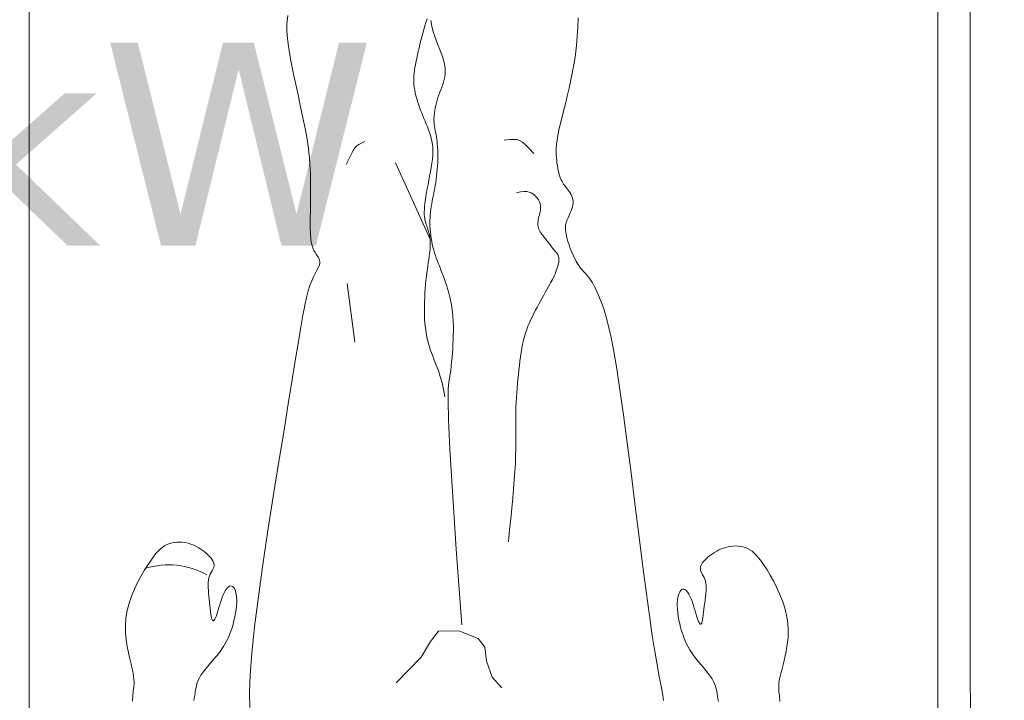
# Model space of a CAD drawing. Header units: millimetres. Extents: x 24385 to 79107, y -56478 to -23676.
# Tile 641 of 656: x 67449 to 67522, y -40037 to -39987. Entities that reach past the tile are written whole.
import ezdxf

# ---------------------------------------------------------------- set-up
doc = ezdxf.new("R2010")
doc.units = ezdxf.units.MM
doc.header["$LTSCALE"] = 2
for name, color, linetype, lineweight in [('0_OPIS', 7, 'Continuous', 13), ('10', 7, 'Continuous', 9), ('3DPLAN_A_TABELKA POMIESZCZEŃ', 7, 'Continuous', 0), ('6', 253, 'Continuous', 0), ('IS_freon_opis', 211, 'Continuous', 30)]:
    doc.layers.add(name, color=color, linetype=linetype, lineweight=lineweight)
doc.layers.add('3DPLAN_A_KRESKOWANIE 1', color=253, linetype='Continuous')
doc.layers.add('3DPLAN_A_OPIS', color=8, linetype='Continuous')
doc.layers.add('FURNITURE ZD 1 500', color=7, linetype='Continuous', lineweight=13, true_color=0x9fa8a5)
doc.styles.add('ARIAL', font='arial.ttf')
doc.styles.get("Standard").update_dxf_attribs({"font": 'arial.ttf'})

# ---------------------------------------------------------------- blocks, each defined once
blk = doc.blocks.new('A$C7B9C5A86')
at = {"layer": '6', "color": 7}
for p, q in [((0.80418, 0.32539), (0.79836, 0.32344)), ((0.81043, 0.32717), (0.80418, 0.32539)), ((0.81721, 0.3287), (0.81043, 0.32717)), ((0.82458, 0.32987), (0.81721, 0.3287)), ((0.56306, 0.31563), (0.56021, 0.31469)), ((0.56599, 0.31645), (0.56306, 0.31563)), ((0.56903, 0.31713), (0.56599, 0.31645)), ((0.57221, 0.31765), (0.56903, 0.31713)), ((0.57557, 0.31797), (0.57221, 0.31765)), ((0.57913, 0.31806), (0.57557, 0.31797)), ((0.58291, 0.31792), (0.57913, 0.31806)), ((0.58688, 0.31758), (0.58291, 0.31792)), ((0.591, 0.31705), (0.58688, 0.31758)), ((0.59522, 0.3164), (0.591, 0.31705)), ((0.5995, 0.31565), (0.59522, 0.3164)), ((0.60379, 0.31484), (0.5995, 0.31565)), ((0.66918, 0.31537), (0.66747, 0.31526)), ((0.67097, 0.31542), (0.66918, 0.31537)), ((0.67284, 0.3154), (0.67097, 0.31542)), ((0.67483, 0.31531), (0.67284, 0.3154)), ((0.67696, 0.31515), (0.67483, 0.31531)), ((0.77818, 0.31571), (0.77355, 0.31421)), ((0.78291, 0.31745), (0.77818, 0.31571)), ((0.7878, 0.31938), (0.78291, 0.31745)), ((0.79293, 0.32141), (0.7878, 0.31938)), ((0.79836, 0.32344), (0.79293, 0.32141)), ((0.45011, 0.31121), (0.44663, 0.31227)), ((0.45362, 0.31016), (0.45011, 0.31121)), ((0.45719, 0.30912), (0.45362, 0.31016)), ((0.46082, 0.3081), (0.45719, 0.30912)), ((0.46449, 0.30711), (0.46082, 0.3081)), ((0.46817, 0.30615), (0.46449, 0.30711)), ((0.47184, 0.30522), (0.46817, 0.30615)), ((0.53777, 0.30577), (0.53492, 0.30471)), ((0.54061, 0.30687), (0.53777, 0.30577)), ((0.54344, 0.308), (0.54061, 0.30687)), ((0.54626, 0.30915), (0.54344, 0.308)), ((0.54906, 0.31031), (0.54626, 0.30915)), ((0.55186, 0.31145), (0.54906, 0.31031)), ((0.55464, 0.31258), (0.55186, 0.31145)), ((0.55742, 0.31366), (0.55464, 0.31258)), ((0.56021, 0.31469), (0.55742, 0.31366)), ((0.60806, 0.31401), (0.60379, 0.31484)), ((0.61226, 0.31319), (0.60806, 0.31401)), ((0.61634, 0.31243), (0.61226, 0.31319)), ((0.62028, 0.31173), (0.61634, 0.31243)), ((0.62406, 0.31111), (0.62028, 0.31173)), ((0.62766, 0.31057), (0.62406, 0.31111)), ((0.63105, 0.31012), (0.62766, 0.31057)), ((0.63421, 0.30978), (0.63105, 0.31012)), ((0.63711, 0.30955), (0.63421, 0.30978)), ((0.63973, 0.30944), (0.63711, 0.30955)), ((0.64207, 0.30946), (0.63973, 0.30944)), ((0.64415, 0.30959), (0.64207, 0.30946)), ((0.64601, 0.30983), (0.64415, 0.30959)), ((0.64769, 0.31014), (0.64601, 0.30983)), ((0.64924, 0.31052), (0.64769, 0.31014)), ((0.6507, 0.31096), (0.64924, 0.31052)), ((0.65211, 0.31142), (0.6507, 0.31096)), ((0.65351, 0.31191), (0.65211, 0.31142)), ((0.65494, 0.31239), (0.65351, 0.31191)), ((0.65641, 0.31287), (0.65494, 0.31239)), ((0.6579, 0.31333), (0.65641, 0.31287)), ((0.65943, 0.31376), (0.6579, 0.31333)), ((0.66098, 0.31416), (0.65943, 0.31376)), ((0.66256, 0.31452), (0.66098, 0.31416)), ((0.66417, 0.31483), (0.66256, 0.31452)), ((0.66581, 0.31508), (0.66417, 0.31483)), ((0.66747, 0.31526), (0.66581, 0.31508)), ((0.67925, 0.31493), (0.67696, 0.31515)), ((0.68172, 0.31465), (0.67925, 0.31493)), ((0.6844, 0.3143), (0.68172, 0.31465)), ((0.68728, 0.3139), (0.6844, 0.3143)), ((0.69035, 0.31346), (0.68728, 0.3139)), ((0.69359, 0.313), (0.69035, 0.31346)), ((0.69701, 0.31252), (0.69359, 0.313)), ((0.7006, 0.31204), (0.69701, 0.31252)), ((0.70434, 0.31157), (0.7006, 0.31204)), ((0.70822, 0.31112), (0.70434, 0.31157)), ((0.71224, 0.31071), (0.70822, 0.31112)), ((0.71637, 0.31035), (0.71224, 0.31071)), ((0.72061, 0.31004), (0.71637, 0.31035)), ((0.72492, 0.30979), (0.72061, 0.31004)), ((0.72928, 0.30961), (0.72492, 0.30979)), ((0.73368, 0.30951), (0.72928, 0.30961)), ((0.7381, 0.3095), (0.73368, 0.30951)), ((0.74251, 0.30958), (0.7381, 0.3095)), ((0.7469, 0.30976), (0.74251, 0.30958)), ((0.75128, 0.31007), (0.7469, 0.30976)), ((0.75567, 0.31052), (0.75128, 0.31007)), ((0.76007, 0.31114), (0.75567, 0.31052)), ((0.76451, 0.31195), (0.76007, 0.31114)), ((0.769, 0.31297), (0.76451, 0.31195)), ((0.77355, 0.31421), (0.769, 0.31297)), ((0.47547, 0.30434), (0.47184, 0.30522)), ((0.47903, 0.3035), (0.47547, 0.30434)), ((0.48249, 0.3027), (0.47903, 0.3035)), ((0.48584, 0.30196), (0.48249, 0.3027)), ((0.48904, 0.30127), (0.48584, 0.30196)), ((0.49211, 0.30065), (0.48904, 0.30127)), ((0.49508, 0.3001), (0.49211, 0.30065)), ((0.49796, 0.29965), (0.49508, 0.3001)), ((0.50079, 0.2993), (0.49796, 0.29965)), ((0.50358, 0.29906), (0.50079, 0.2993)), ((0.50636, 0.29895), (0.50358, 0.29906)), ((0.50914, 0.29898), (0.50636, 0.29895)), ((0.51195, 0.29915), (0.50914, 0.29898)), ((0.51479, 0.29946), (0.51195, 0.29915)), ((0.51765, 0.29991), (0.51479, 0.29946)), ((0.52052, 0.30047), (0.51765, 0.29991)), ((0.5234, 0.30114), (0.52052, 0.30047)), ((0.52629, 0.30191), (0.5234, 0.30114)), ((0.52917, 0.30276), (0.52629, 0.30191)), ((0.53205, 0.3037), (0.52917, 0.30276)), ((0.53492, 0.30471), (0.53205, 0.3037)), ((0.67188, 0.19675), (0.67364, 0.19722)), ((0.67364, 0.19722), (0.67523, 0.19775)), ((0.67523, 0.19775), (0.67669, 0.19835)), ((0.67669, 0.19835), (0.67804, 0.199)), ((0.67804, 0.199), (0.67931, 0.1997)), ((0.67931, 0.1997), (0.68052, 0.20044)), ((0.68052, 0.20044), (0.6817, 0.20123)), ((0.6817, 0.20123), (0.68288, 0.20204)), ((0.68288, 0.20204), (0.68407, 0.20284)), ((0.68407, 0.20284), (0.6853, 0.20357)), ((0.6853, 0.20357), (0.68657, 0.20418)), ((0.68657, 0.20418), (0.6879, 0.20463)), ((0.6879, 0.20463), (0.6893, 0.20487)), ((0.6893, 0.20487), (0.6908, 0.20484)), ((0.6908, 0.20484), (0.6924, 0.20449)), ((0.6924, 0.20449), (0.69414, 0.2038)), ((0.69414, 0.2038), (0.69611, 0.2028)), ((0.69611, 0.2028), (0.69842, 0.20154)), ((0.69842, 0.20154), (0.70116, 0.20007)), ((0.70116, 0.20007), (0.70445, 0.19846)), ((0.70445, 0.19846), (0.7084, 0.19675)), ((0.53277, 0.18535), (0.54248, 0.18744)), ((0.54248, 0.18744), (0.5515, 0.18931)), ((0.5515, 0.18931), (0.55965, 0.19088)), ((0.55965, 0.19088), (0.567, 0.19216)), ((0.567, 0.19216), (0.57368, 0.19319)), ((0.57368, 0.19319), (0.57984, 0.194)), ((0.57984, 0.194), (0.58561, 0.1946)), ((0.58561, 0.1946), (0.59112, 0.19504)), ((0.59112, 0.19504), (0.59651, 0.19534)), ((0.59651, 0.19534), (0.60191, 0.19554)), ((0.60191, 0.19554), (0.60743, 0.19565)), ((0.60743, 0.19565), (0.61304, 0.1957)), ((0.61304, 0.1957), (0.61866, 0.1957)), ((0.61866, 0.1957), (0.62422, 0.19566)), ((0.62422, 0.19566), (0.62967, 0.19559)), ((0.62967, 0.19559), (0.63493, 0.19552)), ((0.63493, 0.19552), (0.63993, 0.19544)), ((0.63993, 0.19544), (0.64462, 0.19538)), ((0.64462, 0.19538), (0.64892, 0.19534)), ((0.64892, 0.19534), (0.65286, 0.19534)), ((0.65286, 0.19534), (0.65645, 0.19537)), ((0.65645, 0.19537), (0.65971, 0.19545)), ((0.65971, 0.19545), (0.66267, 0.19559)), ((0.66267, 0.19559), (0.66534, 0.19578)), ((0.66534, 0.19578), (0.66775, 0.19603)), ((0.66775, 0.19603), (0.66992, 0.19635)), ((0.66992, 0.19635), (0.67188, 0.19675)), ((0.7084, 0.19675), (0.71311, 0.19499)), ((0.71311, 0.19499), (0.71868, 0.19325)), ((0.71868, 0.19325), (0.72528, 0.19155)), ((0.72528, 0.19155), (0.73324, 0.18981)), ((0.73324, 0.18981), (0.74296, 0.18795)), ((0.74296, 0.18795), (0.75482, 0.18585)), ((0.49199, 0.17669), (0.50198, 0.17871)), ((0.50198, 0.17871), (0.51228, 0.18089)), ((0.51228, 0.18089), (0.52262, 0.18314)), ((0.52262, 0.18314), (0.53277, 0.18535)), ((0.75482, 0.18585), (0.76923, 0.18344)), ((0.76923, 0.18344), (0.78658, 0.1806)), ((0.78658, 0.1806), (0.80724, 0.17724)), ((0.4432, 0.17288), (0.45134, 0.17215)), ((0.45134, 0.17215), (0.45878, 0.17205)), ((0.45878, 0.17205), (0.4661, 0.17252)), ((0.4661, 0.17252), (0.47386, 0.1735)), ((0.47386, 0.1735), (0.48253, 0.17492)), ((0.48253, 0.17492), (0.49199, 0.17669)), ((0.80724, 0.17724), (0.83163, 0.17327)), ((0.83163, 0.17327), (0.85987, 0.16865)), ((0.85987, 0.16865), (0.89113, 0.16355)), ((0.89113, 0.16355), (0.92431, 0.15822)), ((0.92431, 0.15822), (0.95832, 0.15292)), ((0.95832, 0.15292), (0.99205, 0.14787)), ((0.99205, 0.14787), (1.02443, 0.14332)), ((1.02443, 0.14332), (1.05434, 0.13952)), ((1.05434, 0.13952), (1.08071, 0.1367)), ((1.08071, 0.1367), (1.1027, 0.13504)), ((1.1027, 0.13504), (1.12062, 0.13445)), ((1.12062, 0.13445), (1.13504, 0.13476))]:
    blk.add_line(p, q, dxfattribs=at)
for points in [[(1.12932, 0.66509), (1.12728, 0.66495), (1.12534, 0.66478), (1.12347, 0.66458), (1.12169, 0.66437), (1.11995, 0.66416), (1.11819, 0.66399), (1.1163, 0.6639), (1.11417, 0.66392), (1.11173, 0.66411), (1.10885, 0.6645), (1.10545, 0.66513), (1.10143, 0.66604), (1.09671, 0.66725), (1.09135, 0.66864), (1.08545, 0.67007), (1.07907, 0.67141), (1.07232, 0.67251), (1.06527, 0.67325), (1.05801, 0.67347), (1.05062, 0.67304), (1.0432, 0.67186), (1.03583, 0.67002), (1.0286, 0.66765), (1.02161, 0.66488), (1.01494, 0.66183), (1.00868, 0.65863), (1.00293, 0.65542), (0.99777, 0.65232), (0.99328, 0.64943), (0.98941, 0.64674), (0.98612, 0.64422), (0.98335, 0.64183), (0.98105, 0.63952), (0.97917, 0.63726), (0.97764, 0.63501), (0.97642, 0.63273), (0.97545, 0.63039), (0.97473, 0.62801), (0.97422, 0.62558), (0.97393, 0.62313), (0.97384, 0.62066), (0.97394, 0.6182), (0.97422, 0.61575), (0.97465, 0.61333), (0.97524, 0.61094), (0.97598, 0.6086), (0.97684, 0.60631), (0.97784, 0.60407), (0.97896, 0.60188), (0.9802, 0.59975), (0.98154, 0.59767), (0.98299, 0.59566), (0.98452, 0.59372), (0.98613, 0.59189), (0.98779, 0.59021), (0.98948, 0.58872), (0.99118, 0.58747), (0.99286, 0.58649), (0.99451, 0.58584), (0.99611, 0.58554), (0.99763, 0.58563), (0.99911, 0.58605), (1.00059, 0.5867), (1.00209, 0.58751), (1.00367, 0.5884), (1.00534, 0.58929), (1.00715, 0.59009), (1.00914, 0.59073), (1.01132, 0.59114), (1.01369, 0.59133), (1.01624, 0.59134), (1.01893, 0.59121), (1.02175, 0.59096), (1.02468, 0.59063), (1.02769, 0.59026), (1.03077, 0.58987), (1.03389, 0.5895), (1.03698, 0.58914), (1.03998, 0.58879), (1.04279, 0.58843), (1.04537, 0.58807), (1.04762, 0.58769), (1.04947, 0.58729), (1.05086, 0.58686), (1.05173, 0.58639), (1.0521, 0.58588), (1.05199, 0.58534), (1.05145, 0.58477), (1.05052, 0.58418), (1.04922, 0.58356), (1.0476, 0.58292), (1.04569, 0.58226), (1.04353, 0.58159), (1.04118, 0.5809), (1.03868, 0.58018), (1.03611, 0.57944), (1.03351, 0.57866), (1.03094, 0.57784), (1.02847, 0.57698), (1.02614, 0.57607), (1.02401, 0.57512), (1.02211, 0.57412), (1.02047, 0.57308), (1.01912, 0.57203), (1.01807, 0.57097), (1.01736, 0.5699), (1.01701, 0.56885), (1.01704, 0.56782), (1.01749, 0.56682), (1.01833, 0.56587), (1.01955, 0.565), (1.02113, 0.56422), (1.02305, 0.56355), (1.0253, 0.56302), (1.02785, 0.56265), (1.03069, 0.56245), (1.0338, 0.56245), (1.03712, 0.56263), (1.04062, 0.56297), (1.04422, 0.56348), (1.04789, 0.56412), (1.05157, 0.56489), (1.05521, 0.56578), (1.05875, 0.56676), (1.06216, 0.56783), (1.06544, 0.56901), (1.06861, 0.5703), (1.07171, 0.57172), (1.07474, 0.57329), (1.07772, 0.57501), (1.08068, 0.57691), (1.08365, 0.57901), (1.08662, 0.58129), (1.0896, 0.58371), (1.09256, 0.5862), (1.0955, 0.58869), (1.09839, 0.5911), (1.10123, 0.59337), (1.10399, 0.59542), (1.10667, 0.59719), (1.10924, 0.59864), (1.11174, 0.59978), (1.11419, 0.60066), (1.11661, 0.60135), (1.11904, 0.60189), (1.12149, 0.60233), (1.12399, 0.60273), (1.12657, 0.60313), (1.12926, 0.60357)], [(1.12835, 0.54872), (1.12307, 0.54798), (1.11741, 0.54697), (1.11079, 0.54567), (1.10263, 0.54408), (1.09238, 0.54218), (1.07946, 0.53995), (1.0633, 0.53739), (1.04334, 0.53448), (1.01927, 0.53123), (0.9919, 0.5277), (0.96227, 0.52398), (0.93146, 0.52013), (0.90054, 0.51625), (0.87055, 0.51241), (0.84258, 0.5087), (0.81767, 0.50519), (0.79665, 0.50195), (0.77931, 0.49898), (0.7652, 0.49625), (0.75387, 0.49374), (0.74486, 0.49143), (0.73773, 0.48929), (0.73201, 0.48731), (0.72726, 0.48547), (0.7231, 0.48374), (0.7194, 0.48212), (0.71614, 0.48058), (0.71327, 0.47912), (0.71075, 0.47772), (0.70853, 0.47637), (0.70658, 0.47506), (0.70485, 0.47379), (0.70331, 0.47252), (0.7019, 0.47127), (0.70056, 0.47003), (0.69926, 0.4688), (0.69793, 0.46757), (0.69653, 0.46635), (0.695, 0.46512), (0.6933, 0.4639), (0.69138, 0.46267), (0.68926, 0.46145), (0.68698, 0.46024), (0.68456, 0.45907), (0.68205, 0.45793), (0.67948, 0.45684), (0.67687, 0.45581), (0.67426, 0.45484), (0.67168, 0.45397), (0.66915, 0.45317), (0.66669, 0.45248), (0.66432, 0.45189), (0.66204, 0.4514), (0.65988, 0.45104), (0.65786, 0.4508), (0.65599, 0.4507), (0.65428, 0.45074), (0.6527, 0.4509), (0.65122, 0.45118), (0.64979, 0.45158), (0.64839, 0.45207), (0.64697, 0.45264), (0.6455, 0.4533), (0.64393, 0.45402), (0.64225, 0.45479), (0.64047, 0.45557), (0.63861, 0.45633), (0.6367, 0.45703), (0.63477, 0.45762), (0.63283, 0.45807), (0.63091, 0.45834), (0.62905, 0.45838), (0.62725, 0.45818), (0.62552, 0.45774), (0.62387, 0.45713), (0.62229, 0.45636), (0.62078, 0.45547), (0.61935, 0.45451), (0.61798, 0.45352), (0.61668, 0.45252), (0.61544, 0.45155), (0.61424, 0.45061), (0.61305, 0.44972), (0.61184, 0.44886), (0.61057, 0.44804), (0.60923, 0.44726), (0.60776, 0.44653), (0.60616, 0.44583), (0.60439, 0.44518), (0.60246, 0.44457), (0.60038, 0.444), (0.59816, 0.44349), (0.59582, 0.44302), (0.59335, 0.44261), (0.59079, 0.44224), (0.58813, 0.44194), (0.58537, 0.44169), (0.58247, 0.44153), (0.57935, 0.44148), (0.57594, 0.44159), (0.57219, 0.44189), (0.56801, 0.44239), (0.56334, 0.44314), (0.55811, 0.44417), (0.55228, 0.4455), (0.54589, 0.44706), (0.539, 0.44881), (0.53168, 0.45067), (0.52399, 0.45258), (0.516, 0.45448), (0.50777, 0.4563), (0.49936, 0.45797), (0.49083, 0.45945), (0.48216, 0.46071), (0.47333, 0.46174), (0.46431, 0.46255), (0.45508, 0.46311), (0.44561, 0.46343)], [(0.96945, 0.39358), (0.95765, 0.39471), (0.94651, 0.3958), (0.93599, 0.39684), (0.92604, 0.39779), (0.91665, 0.39865), (0.90776, 0.39939), (0.89935, 0.40001), (0.89138, 0.40047), (0.88382, 0.40077), (0.87664, 0.40093), (0.86981, 0.40099), (0.86332, 0.40098), (0.85714, 0.40093), (0.85125, 0.40088), (0.84562, 0.40085), (0.84023, 0.40089), (0.83505, 0.40102), (0.83006, 0.40123), (0.82523, 0.40152), (0.82053, 0.40186), (0.81592, 0.40225), (0.81137, 0.40268), (0.80687, 0.40313), (0.80237, 0.40359), (0.79786, 0.40406), (0.79335, 0.40454), (0.78887, 0.40505), (0.78445, 0.4056), (0.78012, 0.40622), (0.77589, 0.4069), (0.77181, 0.40768), (0.76789, 0.40856), (0.76416, 0.40955), (0.76059, 0.41066), (0.75715, 0.41186), (0.75383, 0.41317), (0.75058, 0.41456), (0.74738, 0.41603), (0.7442, 0.41757), (0.74102, 0.41918), (0.73781, 0.42084), (0.7346, 0.42253), (0.73141, 0.42424), (0.7283, 0.42594), (0.72528, 0.4276), (0.7224, 0.42921), (0.71968, 0.43074), (0.71715, 0.43218), (0.71485, 0.43349), (0.71274, 0.4347), (0.71077, 0.43581), (0.70891, 0.43684), (0.70712, 0.43779), (0.70535, 0.43868), (0.70355, 0.43952), (0.7017, 0.44032), (0.69976, 0.4411), (0.69776, 0.44183), (0.69573, 0.44249), (0.69371, 0.44307), (0.69175, 0.44356), (0.68988, 0.44392), (0.68814, 0.44413), (0.68658, 0.44419), (0.68521, 0.44408), (0.68402, 0.44381), (0.68297, 0.4434), (0.68203, 0.44288), (0.68117, 0.44227), (0.68035, 0.44159), (0.67954, 0.44087), (0.6787, 0.44013), (0.67782, 0.43937), (0.67687, 0.43861), (0.67587, 0.43782), (0.6748, 0.43701), (0.67367, 0.43615), (0.67248, 0.43524), (0.67123, 0.43427), (0.6699, 0.43323), (0.66852, 0.43211), (0.66708, 0.43094), (0.6656, 0.42976), (0.66411, 0.42859), (0.6626, 0.42746), (0.66111, 0.42642), (0.65963, 0.42548), (0.6582, 0.42468), (0.65682, 0.42405), (0.65547, 0.42358), (0.65415, 0.42326), (0.65283, 0.42308), (0.65151, 0.42302), (0.65016, 0.42308), (0.64877, 0.42324), (0.64733, 0.4235), (0.64583, 0.42382), (0.64427, 0.4242), (0.64267, 0.42459), (0.64105, 0.42498), (0.63943, 0.42533), (0.63781, 0.4256), (0.63623, 0.42578), (0.63469, 0.42582), (0.6332, 0.42571), (0.63177, 0.42545), (0.63039, 0.42504), (0.62905, 0.42447), (0.62774, 0.42377), (0.62646, 0.42293), (0.6252, 0.42195), (0.62395, 0.42084), (0.62273, 0.4196), (0.62159, 0.41816), (0.6206, 0.41645), (0.61985, 0.41442), (0.6194, 0.41198), (0.61932, 0.40907), (0.61969, 0.40563), (0.62059, 0.40157)], [(0.58135, 0.41917), (0.57635, 0.41444), (0.57262, 0.4107), (0.56999, 0.4076), (0.56832, 0.40479), (0.56743, 0.40193), (0.56718, 0.39866), (0.56741, 0.39465), (0.56797, 0.38955)], [(1.11567, 0.38685), (1.10484, 0.3771), (1.0888, 0.37165), (1.07488, 0.36991), (1.0662, 0.36314), (1.0585, 0.34391), (1.05889, 0.32336), (1.06932, 0.31548), (1.08492, 0.30624), (1.11041, 0.28107)], [(1.05257, 0.34673), (0.97693, 0.34129), (0.91928, 0.33745), (0.87702, 0.33496), (0.84757, 0.3336), (0.82833, 0.33312), (0.8167, 0.33327), (0.81011, 0.33382), (0.80596, 0.33453), (0.80209, 0.3352), (0.79807, 0.33579), (0.79394, 0.3363), (0.7897, 0.33676), (0.78536, 0.33715), (0.78094, 0.33749), (0.77647, 0.33779), (0.77194, 0.33804), (0.76738, 0.33825), (0.76279, 0.33841), (0.75819, 0.33849), (0.75358, 0.33848), (0.74897, 0.33835), (0.74437, 0.33809), (0.7398, 0.33768), (0.73525, 0.33709), (0.73075, 0.33631), (0.72631, 0.33537), (0.72196, 0.3343), (0.71774, 0.33313), (0.71367, 0.33188), (0.70977, 0.33059), (0.70609, 0.3293), (0.70263, 0.32802), (0.69943, 0.32679), (0.69645, 0.32561), (0.69363, 0.32448), (0.69095, 0.32341), (0.68834, 0.32238), (0.68576, 0.32142), (0.68317, 0.3205), (0.68053, 0.31964), (0.67779, 0.31884), (0.67496, 0.3181), (0.67205, 0.31742), (0.6691, 0.31682), (0.66609, 0.3163), (0.66307, 0.31587), (0.66003, 0.31552), (0.657, 0.31528), (0.65398, 0.31513), (0.651, 0.31508), (0.64805, 0.31512), (0.64514, 0.31525), (0.64229, 0.31545), (0.63949, 0.31571), (0.63676, 0.31604), (0.63409, 0.31643), (0.63151, 0.31686), (0.62897, 0.31733), (0.62645, 0.31782), (0.62392, 0.31834), (0.62135, 0.31887), (0.61871, 0.3194), (0.61597, 0.31992), (0.6131, 0.32043), (0.61007, 0.32091), (0.60692, 0.32136), (0.60367, 0.32176), (0.60035, 0.32213), (0.59699, 0.32244), (0.59363, 0.32269), (0.59028, 0.32287), (0.58699, 0.32299), (0.58377, 0.32302), (0.58064, 0.32299), (0.57762, 0.32288), (0.57471, 0.32272), (0.57192, 0.3225), (0.56926, 0.32223), (0.56674, 0.32192), (0.56438, 0.32157), (0.56216, 0.3212), (0.56008, 0.3208), (0.55807, 0.32042), (0.55612, 0.32005), (0.55417, 0.31973), (0.5522, 0.31946), (0.55017, 0.31927), (0.54803, 0.31918), (0.54576, 0.31919), (0.54337, 0.31932), (0.54089, 0.31955), (0.53833, 0.3199), (0.53572, 0.32035), (0.53308, 0.32091), (0.53042, 0.32157), (0.52778, 0.32234), (0.52516, 0.32321), (0.52257, 0.32415), (0.52, 0.32512), (0.51744, 0.3261), (0.51489, 0.32705), (0.51234, 0.32794), (0.50978, 0.32874), (0.50721, 0.32941), (0.50462, 0.32992), (0.50198, 0.33025), (0.49929, 0.3304), (0.49652, 0.33033), (0.49365, 0.33005), (0.49066, 0.32954), (0.48753, 0.32877), (0.48424, 0.32774), (0.48077, 0.32645), (0.47709, 0.32496), (0.47314, 0.32334), (0.46891, 0.32167), (0.46434, 0.32003), (0.4594, 0.31849), (0.45405, 0.31714), (0.44825, 0.31604)], [(0.6663, 0.31509), (0.59061, 0.2806)], [(0.56918, 0.25009), (0.57073, 0.24671), (0.57212, 0.24407), (0.57363, 0.24194), (0.57551, 0.24012), (0.57805, 0.23837), (0.58151, 0.23649), (0.58617, 0.23426), (0.59229, 0.23145)], [(0.76978, 0.23999), (0.7112, 0.23226)], [(1.12885, 0.01733), (1.12662, 0.01739), (1.12449, 0.01751), (1.12246, 0.01768), (1.12051, 0.01788), (1.11865, 0.0181), (1.11687, 0.01834), (1.11514, 0.01858), (1.11338, 0.01878), (1.11149, 0.0189), (1.10937, 0.0189), (1.10691, 0.01875), (1.10403, 0.01841), (1.10062, 0.01783), (1.09659, 0.01698), (1.09185, 0.01584), (1.08648, 0.01453), (1.08055, 0.01319), (1.07415, 0.01194), (1.06738, 0.01094), (1.06032, 0.01031), (1.05306, 0.0102), (1.04568, 0.01074), (1.03828, 0.01202), (1.03094, 0.01397), (1.02375, 0.01645), (1.0168, 0.01933), (1.01017, 0.02248), (1.00396, 0.02577), (0.99826, 0.02906), (0.99315, 0.03224), (0.9887, 0.0352), (0.98487, 0.03794), (0.98162, 0.04051), (0.97889, 0.04295), (0.97662, 0.04529), (0.97477, 0.04758), (0.97328, 0.04985), (0.97209, 0.05215), (0.97116, 0.0545), (0.97047, 0.05689), (0.97, 0.05933), (0.96975, 0.06178), (0.9697, 0.06425), (0.96983, 0.06671), (0.97014, 0.06916), (0.97062, 0.07157), (0.97124, 0.07395), (0.97201, 0.07628), (0.97291, 0.07856), (0.97394, 0.08078), (0.97509, 0.08296), (0.97636, 0.08507), (0.97774, 0.08712), (0.97921, 0.08911), (0.98078, 0.09103), (0.98241, 0.09284), (0.9841, 0.09449), (0.98581, 0.09595), (0.98752, 0.09718), (0.98922, 0.09813), (0.99088, 0.09876), (0.99248, 0.09903), (0.994, 0.09892), (0.99548, 0.09849), (0.99694, 0.09781), (0.99844, 0.09698), (1, 0.09606), (1.00166, 0.09515), (1.00345, 0.09432), (1.00543, 0.09365), (1.00761, 0.09321), (1.00998, 0.09299), (1.01252, 0.09294), (1.01521, 0.09303), (1.01804, 0.09324), (1.02097, 0.09352), (1.02399, 0.09385), (1.02708, 0.09419), (1.0302, 0.09452), (1.0333, 0.09483), (1.03629, 0.09514), (1.03912, 0.09545), (1.0417, 0.09577), (1.04395, 0.09612), (1.04581, 0.09649), (1.04721, 0.0969), (1.04809, 0.09736), (1.04846, 0.09786), (1.04836, 0.0984), (1.04783, 0.09898), (1.0469, 0.09959), (1.04562, 0.10023), (1.04401, 0.10089), (1.04211, 0.10158), (1.03996, 0.10228), (1.03761, 0.10301), (1.03513, 0.10376), (1.03257, 0.10454), (1.02998, 0.10536), (1.02743, 0.10622), (1.02496, 0.10711), (1.02265, 0.10806), (1.02054, 0.10904), (1.01865, 0.11007), (1.01703, 0.11113), (1.01569, 0.1122), (1.01466, 0.11328), (1.01396, 0.11436), (1.01363, 0.11542), (1.01368, 0.11645), (1.01414, 0.11744), (1.01499, 0.11837), (1.01623, 0.11923), (1.01782, 0.11998), (1.01975, 0.12062), (1.022, 0.12112), (1.02456, 0.12145), (1.02741, 0.12161), (1.03051, 0.12156), (1.03383, 0.12134), (1.03732, 0.12094), (1.04092, 0.12038), (1.04458, 0.11968), (1.04824, 0.11886), (1.05187, 0.11792), (1.05539, 0.11688), (1.05878, 0.11576), (1.06205, 0.11453), (1.06521, 0.1132), (1.06828, 0.11173), (1.07128, 0.11012), (1.07424, 0.10835), (1.07718, 0.1064), (1.08011, 0.10426), (1.08304, 0.10193), (1.08598, 0.09947), (1.08891, 0.09694), (1.09181, 0.09441), (1.09467, 0.09196), (1.09747, 0.08965), (1.1002, 0.08755), (1.10285, 0.08574), (1.10541, 0.08426), (1.10789, 0.08308), (1.11033, 0.08215), (1.11274, 0.08143), (1.11515, 0.08085), (1.1176, 0.08038), (1.12009, 0.07994), (1.12267, 0.07951), (1.12534, 0.07903), (1.12811, 0.0785)]]:
    blk.add_lwpolyline(points, dxfattribs=at)
blk.add_arc((1.07132, 0.05342), 0.07884, 150.95634, 197.02412, dxfattribs=at)
blk = doc.blocks.new('A$C54E51C45')
at = {"layer": '10'}
blk.add_lwpolyline([(1.72773, 1.37177), (1.9297, 0.68068), (0.20197, 0.17575), (0, 0.86684)], close=True, dxfattribs=at)
for points in [[(0.27587, 0.22235, -0.414214), (0.20145, 0.26311), (0.0466, 0.79294, -0.414214), (0.08736, 0.86737), (1.26221, 1.21072, -0.414214), (1.33664, 1.16996), (1.35572, 1.10467, -0.414214)], [(1.48558, 0.66033), (1.49148, 0.64012, -0.414214), (1.45072, 0.5657), (0.27587, 0.22235, -0.414214)]]:
    blk.add_lwpolyline(points, format="xyb", dxfattribs=at)
at = {"layer": '10', "xscale": 0.7391716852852, "yscale": 0.7391716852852, "zscale": 0.7391716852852, "rotation": 16.29110475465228}
blk.add_blockref('A$C7B9C5A86', (0.2462, 0.27984), dxfattribs=at)
blk = doc.blocks.new('III pietrooosoo')
at = {"layer": '3DPLAN_A_KRESKOWANIE 1'}
h = blk.add_hatch(dxfattribs=at)
h.set_pattern_fill('ANSI31', color=256, scale=5, style=0)
h.set_pattern_definition([(45, (29206.918, -39107.05), (-11.22532, 11.22532), [])])
h.paths.add_polyline_path([(26781.485, -39163.579), (26781.485, -38938.579), (26746.485, -38938.579), (26746.485, -39163.579)])
h.paths.add_polyline_path([(26746.485, -39423.63), (26776.048, -39423.63), (26776.048, -39388.27), (26746.485, -39388.27)])
h.paths.add_polyline_path([(26746.485, -38938.579), (26781.485, -38938.579), (26781.485, -39163.579), (26746.485, -39163.579)])
h.paths.add_polyline_path([(27368.971, -39343.079), (27368.971, -39410.079), (27375.971, -39410.079), (27375.971, -39403.079), (27410.971, -39403.079), (27410.971, -39383.753), (27409.388, -39383.753), (27410.004, -39383.99, -0.310329), (27410.421, -39384.596), (27410.421, -39387.026, -0.216272), (27410.191, -39387.522), (27409.527, -39388.029, -0.076898), (27409.352, -39388.124, 0.840818), (27409.471, -39388.803), (27410.155, -39388.803), (27410.155, -39388.953), (27409.471, -39388.953, -0.840818), (27409.301, -39387.983, 0.076898), (27409.436, -39387.909), (27410.1, -39387.402, 0.216272), (27410.271, -39387.026), (27410.271, -39384.596, 0.310329), (27409.95, -39384.13), (27408.971, -39383.753), (27408.971, -39315.953), (27410.971, -39315.953), (27410.971, -39109.079), (27396.971, -39109.079), (27396.971, -39304.079), (27326.971, -39304.079), (27326.971, -39321.079), (26829.971, -39321.079), (26829.971, -39251.079), (26809.485, -39251.079), (26809.485, -39321.079), (26781.485, -39321.079), (26781.485, -39387.079), (26810.971, -39387.079), (26810.971, -39343.079)])
h.paths.add_polyline_path([(28444.971, -38740.079), (28444.971, -38698.579), (28211.995, -38698.579), (28211.995, -38637.579), (28198.971, -38637.579), (28198.971, -38740.079)])
h.paths.add_polyline_path([(28624.462, -38658.579), (28601.971, -38658.579), (28601.971, -38698.579), (28559.971, -38698.579), (28559.971, -38740.079), (28624.462, -38740.079)])
h.paths.add_polyline_path([(28627.971, -38870.188), (28674.807, -38870.188), (28674.807, -38878.079), (28689.971, -38878.079), (28689.971, -38734.079), (28772.971, -38734.079), (28772.971, -38698.579), (28726.971, -38698.579), (28726.971, -38658.579), (28624.462, -38658.579), (28624.462, -38740.079), (28627.971, -38740.079)])
h.paths.add_polyline_path([(28674.807, -38878.079), (28674.807, -38870.188), (28627.971, -38870.188), (28627.971, -38897.188), (28648.971, -38897.188), (28648.971, -38878.079)])
h.paths.add_polyline_path([(28627.971, -38897.188), (28627.971, -38924.188), (28648.971, -38924.188), (28648.971, -38897.188)])
h.paths.add_polyline_path([(28648.971, -38924.188), (28627.971, -38924.188), (28627.971, -39029.079), (28204.971, -39029.079), (28204.971, -39046.079), (28245.971, -39046.079), (28245.971, -39098.079), (28618.971, -39098.079), (28618.971, -39148.335), (28648.971, -39148.335)])
h.paths.add_polyline_path([(28769.971, -39380.079), (28769.971, -39352.579), (28654.971, -39352.579), (28654.971, -39295.579), (28648.971, -39295.579), (28648.971, -39268.079), (28618.971, -39268.079), (28618.971, -39305.079), (28602.971, -39305.079), (28602.971, -39390.579), (28908.971, -39390.579), (28908.971, -39380.079)])
h.paths.add_polyline_path([(29254.971, -39636.079), (29254.971, -39479.079), (29253.971, -39456.079), (29253.971, -39299.079), (29205.971, -39299.079), (29205.971, -39365.079), (29137.971, -39365.079), (29137.971, -39390.579), (29242.971, -39390.579), (29242.971, -39525.579), (29129.971, -39525.579), (29129.971, -39588.579), (28896.971, -39588.579), (28896.971, -39613.079), (29204.971, -39613.079), (29204.971, -39636.079)])
h.paths.add_polyline_path([(28675.971, -39613.079), (28675.971, -39693.933), (28641.971, -39693.933), (28641.971, -39636.079), (28614.971, -39636.079), (28614.971, -39598.079), (28602.971, -39598.079), (28602.971, -39526.579), (28766.971, -39526.579), (28766.971, -39613.079)])
h.paths.add_polyline_path([(28575.624, -39665.496), (28722.882, -39665.496), (28722.882, -39699.906), (28575.624, -39699.906)], flags=9)
h.paths.add_polyline_path([(28641.971, -39693.933), (28641.971, -39906.079), (28675.971, -39906.079), (28675.971, -39693.933)])
h.paths.add_polyline_path([(29060.971, -38734.079), (29060.971, -38698.579), (28887.971, -38698.579), (28887.971, -38734.079)])
h.paths.add_polyline_path([(29348.971, -38734.079), (29348.971, -38698.579), (29324.971, -38698.579), (29324.971, -38658.579), (29199.971, -38658.579), (29199.971, -38698.579), (29175.971, -38698.579), (29175.971, -38734.079)])
h.paths.add_polyline_path([(29636.971, -38698.579), (29463.971, -38698.579), (29463.971, -38734.079), (29636.971, -38734.079)])
h.paths.add_polyline_path([(29924.971, -38734.079), (29924.971, -38698.579), (29901.971, -38698.579), (29901.971, -38658.579), (29776.971, -38658.579), (29776.971, -38698.579), (29751.971, -38698.579), (29751.971, -38734.079)])
h.paths.add_polyline_path([(30039.971, -38734.079), (30234.971, -38734.079), (30234.971, -38698.579), (30039.971, -38698.579)])
h.paths.add_polyline_path([(30524.971, -38734.079), (30524.971, -38698.579), (30502.971, -38698.579), (30502.971, -38658.579), (30377.971, -38658.579), (30377.971, -38698.579), (30349.971, -38698.579), (30349.971, -38734.079)])
h.paths.add_polyline_path([(30834.971, -38734.079), (30834.971, -38698.579), (30641.971, -38698.579), (30641.971, -38734.079)])
h.paths.add_polyline_path([(31048.971, -38768.581), (31550.971, -38768.581), (31550.971, -38841.079), (31594.971, -38841.079), (31594.971, -38734.079), (31625.971, -38734.079), (31625.971, -38698.579), (31098.971, -38698.579), (31098.971, -38658.579), (30973.971, -38658.579), (30973.971, -38698.579), (30948.971, -38698.579), (30948.971, -38734.079), (31048.971, -38734.079)])
h.paths.add_polyline_path([(31550.971, -39073.079), (31594.971, -39073.079), (31594.971, -39018.079), (31550.971, -39018.079)])
h.paths.add_polyline_path([(31550.971, -39378.079), (31594.971, -39378.079), (31594.971, -39250.079), (31550.971, -39250.079)])
h.paths.add_polyline_path([(31594.971, -39684.079), (31594.971, -39554.079), (31550.971, -39554.079), (31550.971, -39684.079)])
h.paths.add_polyline_path([(31594.971, -39915.079), (31594.971, -39860.079), (31550.971, -39860.079), (31550.971, -39915.079)])
h.paths.add_polyline_path([(31550.971, -40194.079), (30944.971, -40194.079), (30944.971, -40267.579), (30973.971, -40267.579), (30973.971, -40307.579), (31098.971, -40307.579), (31098.971, -40267.579), (31625.971, -40267.579), (31625.971, -40194.079), (31594.971, -40194.079), (31594.971, -40092.079), (31550.971, -40092.079), (31550.971, -40194.079)], is_closed=False)
h.paths.add_polyline_path([(30637.971, -40267.579), (30830.971, -40267.579), (30830.971, -40194.079), (30637.971, -40194.079)])
h.paths.add_polyline_path([(30345.971, -40194.079), (30345.971, -40267.579), (30369.971, -40267.579), (30369.971, -40307.579), (30494.971, -40307.579), (30494.971, -40267.579), (30520.971, -40267.579), (30520.971, -40194.079)])
h.paths.add_polyline_path([(30035.971, -40267.579), (30230.971, -40267.579), (30230.971, -40194.079), (30035.971, -40194.079)])
h.paths.add_polyline_path([(29775.971, -40161.079), (29762.971, -40161.079), (29762.971, -40198.079), (29741.971, -40198.079), (29741.971, -40267.579), (29768.971, -40267.579), (29768.971, -40307.579), (29893.971, -40307.579), (29893.971, -40267.579), (29920.971, -40267.579), (29920.971, -40194.079), (29775.971, -40194.079)])
h.paths.add_polyline_path([(29431.971, -40198.079), (29431.971, -40267.579), (29626.971, -40267.579), (29626.971, -40198.079)])
h.paths.add_polyline_path([(29140.971, -40198.079), (29140.971, -40267.579), (29161.971, -40267.579), (29161.971, -40307.579), (29286.971, -40307.579), (29286.971, -40267.579), (29316.971, -40267.579), (29316.971, -40198.079)])
h.paths.add_polyline_path([(28831.971, -40198.079), (28831.971, -40267.579), (29025.971, -40267.579), (29025.971, -40198.079)])
h.paths.add_polyline_path([(28541.971, -40267.579), (28570.971, -40267.579), (28570.971, -40307.579), (28695.971, -40307.579), (28695.971, -40267.579), (28716.971, -40267.579), (28716.971, -40198.079), (28597.433, -40198.079), (28597.123, -40198.338, -2.544085), (28595.082, -40198.079), (28541.971, -40198.079)])
h.paths.add_polyline_path([(28229.971, -40267.579), (28426.971, -40267.579), (28426.971, -40198.079), (28229.971, -40198.079)])
h.paths.add_polyline_path([(28026.624, -40155.72), (28026.624, -40307.579), (28070.971, -40307.579), (28070.971, -40267.579), (28114.971, -40267.579), (28114.971, -40198.079), (28037.971, -40198.079), (28037.971, -40155.72)])
h.paths.add_polyline_path([(28026.624, -40155.72), (27981.971, -40155.72), (27981.971, -40201.079), (27901.971, -40201.079), (27901.971, -40267.579), (27945.971, -40267.579), (27945.971, -40307.579), (28026.624, -40307.579)])
h.paths.add_polyline_path([(27916.971, -39798.787), (27920.062, -39798.787), (27920.062, -39852.787), (27916.971, -39852.787), (27916.971, -39912.079), (27981.971, -39912.079), (27981.971, -40155.72), (28026.624, -40155.72), (28026.624, -39747.079), (27916.971, -39747.079)])
h.paths.add_polyline_path([(28037.971, -39913.079), (28091.971, -39913.079), (28091.971, -39758.079), (28037.971, -39758.079), (28037.971, -39747.079), (28026.624, -39747.079), (28026.624, -40155.72), (28037.971, -40155.72)])
h.paths.add_polyline_path([(27950.971, -39566.079), (27950.971, -39590.079), (27956.971, -39590.079), (27956.971, -39657.079), (28026.624, -39657.079), (28026.624, -39566.079)])
h.paths.add_polyline_path([(28161.971, -39588.079), (28044.971, -39588.079), (28044.971, -39598.079), (28161.971, -39598.079)])
h.paths.add_polyline_path([(27590.971, -40201.079), (27590.971, -40267.579), (27726.971, -40267.579), (27726.971, -40201.079)])
h.paths.add_polyline_path([(26781.485, -40201.079), (26781.485, -40267.579), (27231.971, -40267.579), (27231.971, -40307.579), (27356.971, -40307.579), (27356.971, -40267.579), (27415.971, -40267.579), (27415.971, -40201.079)])
h.paths.add_polyline_path([(26809.485, -40155.72), (26809.485, -40201.079), (26864.971, -40201.079), (26864.971, -40155.72)])
h.paths.add_polyline_path([(26809.485, -40088.079), (26809.485, -40155.72), (26864.971, -40155.72), (26864.971, -40088.079)])
h.paths.add_polyline_path([(26809.485, -40085.079), (26809.485, -40088.079), (26864.971, -40088.079), (26864.971, -40085.079)])
h.paths.add_polyline_path([(26809.485, -39863.079), (26809.485, -39910.079), (26864.971, -39910.079), (26864.971, -39863.079)])
h.paths.add_polyline_path([(27408.971, -39315.573), (27408.971, -39313.413), (27410.971, -39313.493), (27409.051, -39313.493), (27409.051, -39315.493), (27410.971, -39315.573)], flags=16)
h.paths.add_polyline_path([(28819.947, -39558.912), (28843.994, -39558.912), (28843.994, -39578.912), (28819.947, -39578.912)], flags=24)
h.paths.add_polyline_path([(28614.299, -39470.412), (28614.299, -39446.746), (28634.299, -39446.746), (28634.299, -39470.412)], flags=24)
h.paths.add_polyline_path([(28699.151, -39459.321), (28892.582, -39459.321), (28892.582, -39432.321), (28699.151, -39432.321)])
h.paths.add_polyline_path([(28699.151, -39486.321), (28892.582, -39486.321), (28892.582, -39459.321), (28699.151, -39459.321)])
h.paths.add_polyline_path([(28699.151, -39432.321), (28892.582, -39432.321), (28892.582, -39486.321), (28699.151, -39486.321)])
h.paths.add_polyline_path([(31282.918, -38730.768), (31332.193, -38730.768), (31332.193, -38753.001), (31282.918, -38753.001)], flags=24)
h.paths.add_polyline_path([(31048.16, -38730.768), (31088.889, -38730.768), (31088.889, -38753.001), (31048.16, -38753.001)], flags=24)
h.paths.add_polyline_path([(31265.162, -38739.904, 1), (31262.748, -38738.088, 1)], flags=16)
h.paths.add_polyline_path([(28712.104, -39463.635), (28749.151, -39463.635), (28749.151, -39484.058), (28712.104, -39484.058)], flags=8)
h.paths.add_polyline_path([(28712.636, -39435.934), (28779.462, -39435.934), (28779.462, -39457.462), (28712.636, -39457.462)], flags=8)
h.paths.add_polyline_path([(28654.682, -39435.885), (28689.527, -39435.885), (28689.527, -39454.147), (28654.682, -39454.147)], flags=8)
h.paths.add_polyline_path([(28758.656, -39460.569), (28782.82, -39460.569), (28782.82, -39484.569), (28758.656, -39484.569)], flags=8)
h.paths.add_polyline_path([(28699.151, -39460.893), (28699.151, -39483.133), (28699.616, -39483.133), (28699.616, -39460.893)], flags=8)
at = {"layer": 'FURNITURE ZD 1 500', "lineweight": 0, "xscale": 100, "yscale": 100, "zscale": 100, "rotation": 253.7325219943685}
blk.add_blockref('A$C54E51C45', (27824.705, -39922.376), dxfattribs=at)
at = {"layer": '3DPLAN_A_OPIS', "color": 1, "lineweight": 30, "style": 'ARIAL'}
blk.add_attdef('31,21M2', (31149.867, -39031.422), '', height=12, dxfattribs=at)
at = {"layer": '3DPLAN_A_TABELKA POMIESZCZEŃ', "ltscale": 0.5, "style": 'ARIAL'}
blk.add_attdef('REJESTRACJA', (28148.526, -39789.868), '', height=12, dxfattribs=at)

msp = doc.modelspace()

# ---------------------------------------------------------------- block references
at = {"layer": '0_OPIS'}
msp.add_blockref('III pietrooosoo', (39611.067, 0), dxfattribs=at)

# ---------------------------------------------------------------- texts
at = {"layer": 'IS_freon_opis', "insert": (67419.022, -39965.138), "char_height": 15, "width": 116.20343, "attachment_point": 2, "line_spacing_factor": 0.938532}
msp.add_mtext('{\\fVerdana|b0|i0|c238|p34;MIH22Q4CN18\\PQch.2,2kW}', dxfattribs=at)

doc.saveas('drawing.dxf')
